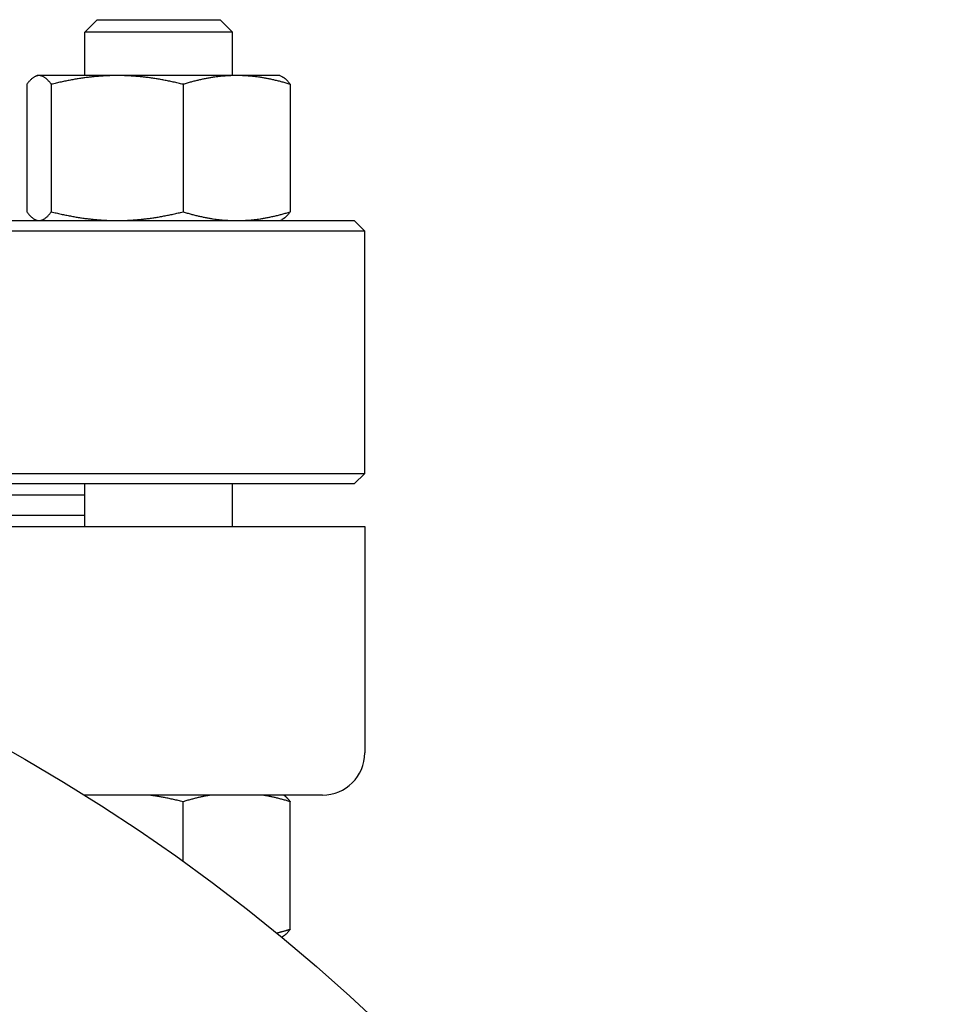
# Model space of a CAD drawing. Header units: inches. Extents: x 18 to 846, y -44 to 561.
# Tile 580 of 642: x 440.63 to 446.2, y 435.9 to 441.73. Entities that reach past the tile are written whole.
import ezdxf

# ---------------------------------------------------------------- set-up
doc = ezdxf.new("R2010")
doc.units = ezdxf.units.IN
doc.header["$LTSCALE"] = 24
doc.header["$MEASUREMENT"] = 0
doc.layers.add('Visible (ANSI)', color=7, linetype='Continuous', lineweight=30)

msp = doc.modelspace()

# ---------------------------------------------------------------- linework, layer by layer
at = {"layer": 'Visible (ANSI)'}
for p, q in [((441.09236, 441.7313), (441.01945, 441.65839)), ((441.09236, 441.7313), (441.82153, 441.7313)), ((441.82153, 441.7313), (441.89445, 441.65839)), ((441.89445, 441.65839), (441.01945, 441.65839)), ((441.01945, 441.4003), (441.01945, 441.65839)), ((441.89445, 441.4003), (441.89445, 441.65839)), ((440.73795, 441.4003), (440.72669, 441.39505)), ((440.74903, 441.4003), (440.73795, 441.4003)), ((441.2119, 441.4003), (440.74903, 441.4003)), ((441.91982, 441.4003), (441.2119, 441.4003)), ((442.17595, 441.4003), (441.91982, 441.4003)), ((442.17595, 441.4003), (442.1872, 441.39505)), ((440.67642, 441.34844), (440.67642, 440.59317)), ((440.82164, 441.34844), (440.82164, 440.59317)), ((441.60217, 441.34844), (441.60217, 440.59317)), ((442.23747, 441.34844), (442.23747, 440.59317)), ((427.74093, 440.5413), (442.61593, 440.5413)), ((440.73795, 440.5413), (440.72669, 440.54655)), ((442.17595, 440.5413), (442.1872, 440.54655)), ((442.61593, 440.5413), (442.67843, 440.4788)), ((442.67843, 440.4788), (427.67843, 440.4788)), ((442.67843, 439.0438), (442.67843, 440.4788)), ((427.67843, 439.0438), (442.67843, 439.0438)), ((442.61593, 438.9813), (442.67843, 439.0438)), ((442.61593, 438.9813), (427.74093, 438.9813)), ((441.01945, 438.7283), (441.01945, 438.9813)), ((441.89445, 438.7283), (441.89445, 438.9813)), ((440.21212, 438.9163), (441.01945, 438.9163)), ((440.21212, 438.7963), (441.01945, 438.7963)), ((436.52456, 438.7283), (442.67843, 438.7283)), ((442.67843, 438.7283), (442.67843, 437.3873)), ((442.42843, 437.1373), (441.01753, 437.1373)), ((441.60217, 436.74571), (441.60217, 437.09844)), ((442.23747, 436.34317), (442.23747, 437.09844)), ((442.18663, 436.29628), (442.1872, 436.29655))]:
    msp.add_line(p, q, dxfattribs=at)
msp.add_circle((435.17843, 427.7873), 11.0235, dxfattribs=at)
for centre, radius, start, end in [((442.42843, 437.3873), 0.25, 270, 0), ((435.17843, 427.7873), 9.36997, 41.331348, 102.668652)]:
    msp.add_arc(centre, radius, start, end, dxfattribs=at)
for points, weights in [([(440.74903, 441.4003), (440.71533, 441.4003), (440.67642, 441.34844)], [1, 1.0379548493, 1]), ([(440.82164, 441.34844), (440.78273, 441.4003), (440.74903, 441.4003)], [1, 1.0379548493, 1]), ([(441.2119, 441.4003), (441.03078, 441.4003), (440.82164, 441.34844)], [1, 1.0379548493, 1]), ([(441.60217, 441.34844), (441.39303, 441.4003), (441.2119, 441.4003)], [1, 1.0379548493, 1]), ([(441.91982, 441.4003), (441.7724, 441.4003), (441.60217, 441.34844)], [1, 1.0379548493, 1]), ([(442.23747, 441.34844), (442.06724, 441.4003), (441.91982, 441.4003)], [1, 1.0379548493, 1]), ([(442.1872, 441.39505), (442.21073, 441.38408), (442.23747, 441.34844)], [1.01653872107, 1.02578038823, 1]), ([(440.67642, 440.59317), (440.71533, 440.5413), (440.74903, 440.5413)], [1, 1.0379548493, 1]), ([(440.74903, 440.5413), (440.78273, 440.5413), (440.82164, 440.59317)], [1, 1.0379548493, 1]), ([(440.82164, 440.59317), (441.03078, 440.5413), (441.2119, 440.5413)], [1, 1.0379548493, 1]), ([(441.2119, 440.5413), (441.39303, 440.5413), (441.60217, 440.59317)], [1, 1.0379548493, 1]), ([(441.60217, 440.59317), (441.7724, 440.5413), (441.91982, 440.5413)], [1, 1.0379548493, 1]), ([(441.91982, 440.5413), (442.06724, 440.5413), (442.23747, 440.59317)], [1, 1.0379548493, 1]), ([(442.23747, 440.59317), (442.21073, 440.55752), (442.1872, 440.54655)], [1, 1.02578038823, 1.01653872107]), ([(441.02185, 437.1373), (441.02008, 437.13706), (441.0183, 437.13682)], [1.01897523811, 1.0189714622, 1.01896116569]), ([(441.60217, 437.09844), (441.49677, 437.12457), (441.40196, 437.1373)], [1, 1.01877372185, 1.01897523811]), ([(441.76513, 437.1373), (441.68795, 437.12457), (441.60217, 437.09844)], [1.01897523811, 1.01877372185, 1]), ([(442.23747, 437.09844), (442.15169, 437.12457), (442.07451, 437.1373)], [1, 1.01877372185, 1.01897523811]), ([(442.20022, 437.1373), (442.21786, 437.12457), (442.23747, 437.09844)], [1.01897523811, 1.01877372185, 1]), ([(442.1565, 436.32101), (442.19579, 436.33047), (442.23747, 436.34317)], [1.01376780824, 1.00903433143, 1]), ([(442.23747, 436.34317), (442.21073, 436.30752), (442.1872, 436.29655)], [1, 1.02578038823, 1.01653872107])]:
    msp.add_rational_spline(points, weights, degree=2, dxfattribs=at)

doc.saveas('drawing.dxf')
